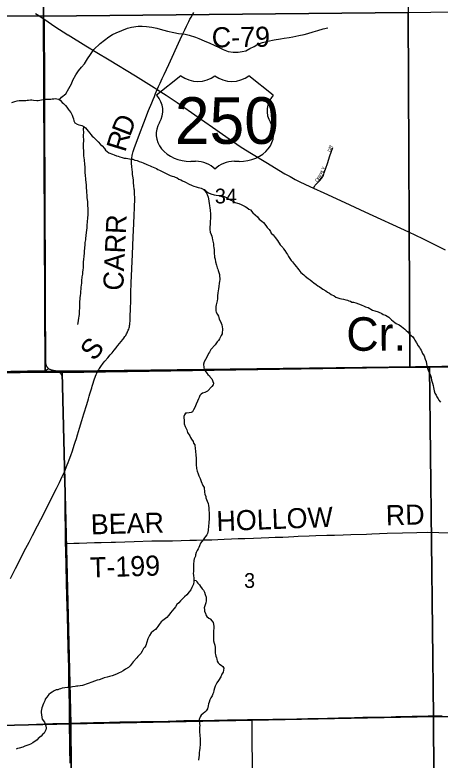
# Model space of a CAD drawing. Extents: x 1985906 to 2360102, y 891258 to 1222054.
# Drawn here: x 2155412 to 2161758, y 987975 to 999101 of the extents above; entities that cross this region are included whole.
import ezdxf

# ---------------------------------------------------------------- set-up
doc = ezdxf.new("R2010")
doc.units = 0
for name, color, linetype in [('GM_X_County_Road', 7, 'Continuous'), ('GM_X_County_Road_Text', 7, 'Continuous'), ('GM_X_Minor_River', 7, 'Continuous'), ('GM_X_Minor_River_Text', 7, 'Continuous'), ('GM_X_Section', 7, 'Continuous'), ('GM_X_Section_Text', 7, 'Continuous'), ('GM_X_Township', 7, 'Continuous'), ('GM_X_Township_Road', 7, 'Continuous'), ('GM_X_Township_Road_Text', 7, 'Continuous'), ('GM_X_Township_Subdivision', 7, 'Continuous'), ('GM_X_Township_Subdivision_Text', 7, 'Continuous'), ('GM_X_US_Location', 7, 'Continuous'), ('GM_X_US_Route', 7, 'Continuous'), ('GM_X_US_Shield', 7, 'Continuous')]:
    doc.layers.add(name, color=color, linetype=linetype)

msp = doc.modelspace()

# ---------------------------------------------------------------- linework, layer by layer
at = {"layer": 'GM_X_County_Road'}
for points in [[(2157536, 997988), (2157556, 998034), (2157578, 998081), (2157612, 998154), (2157638, 998210), (2157709, 998363), (2157878, 998732), (2157909, 998799), (2157947, 998880), (2157972, 998932), (2157988, 998965), (2158007, 999001), (2158025, 999036), (2158041, 999067), (2158071, 999120), (2158080, 999137)], [(2155912, 993823), (2155909, 993825), (2155903, 993831), (2155898, 993838), (2155894, 993843), (2155891, 993848), (2155888, 993854), (2155885, 993859), (2155882, 993868), (2155879, 993875), (2155876, 993884), (2155874, 993895), (2155873, 993904), (2155872, 993914), (2155871, 993922), (2155871, 993931), (2155871, 993950), (2155871, 993976), (2155871, 993999), (2155871, 994044), (2155871, 994196), (2155870, 994562), (2155869, 994932), (2155868, 995129), (2155868, 995280), (2155866, 995541), (2155864, 995958), (2155863, 996085), (2155863, 996511), (2155861, 996839), (2155860, 997128), (2155860, 997253), (2155860, 997561), (2155859, 997774), (2155858, 997901), (2155857, 998102), (2155856, 998281), (2155854, 998806), (2155853, 998912), (2155854, 998954), (2155854, 998980), (2155855, 999006), (2155856, 999030)], [(2156657, 993797), (2156663, 993810), (2156672, 993824), (2156682, 993839), (2156693, 993854), (2156702, 993866), (2156717, 993885), (2156730, 993902), (2156755, 993933), (2156798, 993983), (2156836, 994028), (2156861, 994058), (2156894, 994097), (2156921, 994129), (2156932, 994143), (2156950, 994164), (2156999, 994225), (2157021, 994253), (2157038, 994277), (2157054, 994300), (2157065, 994317), (2157078, 994338), (2157086, 994353), (2157093, 994368), (2157103, 994392), (2157110, 994408), (2157115, 994427), (2157120, 994445), (2157123, 994462), (2157126, 994481), (2157128, 994504), (2157130, 994525), (2157131, 994550), (2157133, 994606), (2157136, 994703), (2157140, 994842), (2157143, 994951), (2157147, 995099), (2157167, 995525), (2157178, 995787), (2157187, 995983), (2157193, 996116), (2157197, 996216), (2157199, 996269), (2157200, 996316), (2157201, 996362), (2157200, 996388), (2157199, 996411), (2157197, 996443), (2157195, 996482), (2157193, 996501), (2157189, 996547), (2157184, 996595), (2157180, 996634), (2157175, 996670), (2157169, 996720), (2157165, 996759), (2157162, 996786), (2157157, 996838), (2157154, 996882), (2157153, 996912), (2157154, 996930), (2157155, 996948), (2157157, 996972), (2157160, 996991), (2157163, 997011), (2157166, 997024), (2157171, 997044), (2157176, 997062), (2157181, 997079), (2157190, 997107), (2157270, 997322), (2157336, 997490), (2157408, 997672), (2157454, 997787), (2157474, 997837), (2157493, 997885), (2157510, 997926), (2157534, 997985), (2157536, 997988)], [(2156058, 993774), (2156053, 993776), (2156044, 993780), (2156033, 993783), (2156019, 993786), (2156006, 993789), (2155989, 993792), (2155980, 993793), (2155966, 993797), (2155956, 993799), (2155947, 993802), (2155940, 993805), (2155933, 993808), (2155925, 993813), (2155915, 993820), (2155912, 993823)], [(2156153, 992280), (2156154, 992353), (2156153, 992385), (2156152, 992415), (2156150, 992454), (2156147, 992597), (2156144, 992727), (2156142, 992807), (2156141, 992847), (2156139, 992929), (2156137, 992998), (2156134, 993117), (2156133, 993172), (2156132, 993236), (2156131, 993271), (2156130, 993319), (2156129, 993400), (2156128, 993497), (2156127, 993580), (2156126, 993619), (2156124, 993642), (2156123, 993659), (2156121, 993675), (2156120, 993684), (2156118, 993696), (2156115, 993707), (2156112, 993716), (2156108, 993725), (2156104, 993734), (2156099, 993743), (2156094, 993749), (2156088, 993755), (2156083, 993759), (2156075, 993765), (2156070, 993768), (2156064, 993771), (2156058, 993774)], [(2156153, 992280), (2156192, 992385), (2156205, 992419), (2156221, 992459), (2156245, 992523), (2156269, 992593), (2156297, 992678), (2156312, 992724), (2156330, 992778), (2156348, 992833), (2156377, 992929), (2156412, 993047), (2156442, 993145), (2156485, 993286), (2156510, 993368), (2156522, 993408), (2156532, 993445), (2156549, 993503), (2156558, 993535), (2156565, 993557), (2156578, 993601), (2156588, 993636), (2156599, 993668), (2156608, 993693), (2156614, 993708), (2156624, 993731), (2156633, 993752), (2156645, 993775), (2156654, 993793), (2156657, 993797)], [(2155344, 990689), (2155419, 990834), (2155464, 990922), (2155502, 990994), (2155577, 991140), (2155623, 991227), (2155676, 991329), (2155751, 991475), (2155848, 991664), (2155960, 991884), (2156034, 992030), (2156077, 992118), (2156117, 992208), (2156128, 992229), (2156153, 992280)], [(2156154, 992217), (2156153, 992280)], [(2156168, 991210), (2156167, 991272), (2156166, 991387), (2156165, 991484), (2156163, 991599), (2156163, 991665), (2156161, 991812), (2156160, 991976), (2156155, 992156), (2156154, 992217)], [(2156229, 988529), (2156227, 988583), (2156225, 988763), (2156220, 989026), (2156219, 989108), (2156219, 989190), (2156216, 989370), (2156213, 989485), (2156209, 989649), (2156203, 989895), (2156196, 990124), (2156187, 990419), (2156181, 990632), (2156176, 990878), (2156170, 991108), (2156168, 991210)], [(2158951, 988579), (2158996, 988580), (2159144, 988582), (2159260, 988586), (2159406, 988588), (2159619, 988592), (2159783, 988595), (2160079, 988601), (2160242, 988604), (2160358, 988607), (2160604, 988614), (2160702, 988616), (2160801, 988617), (2161026, 988622), (2161095, 988624), (2161192, 988626), (2161286, 988628), (2161339, 988629), (2161417, 988631), (2161479, 988632), (2161578, 988634), (2161674, 988635), (2161787, 988635)], [(2153822, 988440), (2153934, 988443), (2154114, 988451), (2154393, 988464), (2154458, 988468), (2154523, 988470), (2154621, 988474), (2154735, 988478), (2154850, 988482), (2155095, 988490), (2155259, 988496), (2155456, 988504), (2155619, 988508), (2155849, 988518), (2155980, 988523), (2156229, 988529)], [(2156229, 988529), (2156243, 988529), (2156390, 988532), (2156505, 988534), (2156587, 988536), (2156669, 988539), (2156980, 988545), (2157161, 988548), (2157292, 988550), (2157439, 988553), (2157701, 988558), (2157931, 988564), (2158095, 988566), (2158210, 988568), (2158292, 988568), (2158390, 988570), (2158586, 988574), (2158668, 988576), (2158881, 988579), (2158951, 988579)], [(2156237, 987928), (2156234, 988141), (2156231, 988272), (2156229, 988452), (2156229, 988518), (2156229, 988529)]]:
    msp.add_lwpolyline(points, dxfattribs=at)
at = {"layer": 'GM_X_Minor_River'}
for points in [[(2156077, 997833), (2156106, 997874), (2156170, 997925), (2156215, 998001), (2156255, 998072), (2156278, 998128), (2156321, 998206), (2156363, 998267), (2156407, 998319), (2156448, 998370), (2156494, 998444), (2156539, 998511), (2156590, 998587), (2156682, 998672), (2156747, 998725), (2156813, 998773), (2156868, 998806), (2156924, 998832), (2157006, 998867), (2157090, 998901), (2157151, 998918), (2157253, 998931), (2157309, 998931), (2157375, 998928), (2157457, 998918), (2157531, 998903), (2157581, 998887), (2157635, 998871), (2157687, 998858), (2157785, 998836), (2157853, 998823), (2157951, 998811), (2158015, 998800), (2158107, 998770), (2158159, 998749), (2158236, 998715), (2158320, 998680), (2158388, 998650), (2158468, 998611), (2158518, 998585), (2158596, 998556), (2158670, 998544), (2158746, 998543), (2158806, 998553), (2158860, 998567), (2158920, 998598), (2158981, 998630), (2159039, 998663), (2159109, 998689), (2159185, 998710), (2159280, 998729), (2159378, 998746), (2159432, 998754), (2159506, 998764), (2159558, 998775), (2159649, 998794), (2159729, 998810), (2159783, 998823), (2159861, 998847), (2159935, 998870), (2160014, 998892), (2160084, 998907)], [(2155364, 997794), (2155413, 997808), (2155445, 997819), (2155473, 997823), (2155507, 997823), (2155575, 997825), (2155597, 997827), (2155617, 997829), (2155645, 997832), (2155665, 997832), (2155689, 997830), (2155737, 997824), (2155759, 997822), (2155811, 997835), (2155839, 997837), (2155865, 997843), (2155887, 997843), (2155917, 997845), (2155947, 997845), (2155967, 997847), (2155993, 997850), (2156016, 997852), (2156040, 997850), (2156065, 997842), (2156093, 997822), (2156119, 997792), (2156139, 997778), (2156165, 997748), (2156189, 997722), (2156207, 997696), (2156222, 997674), (2156244, 997644), (2156254, 997624), (2156266, 997602), (2156278, 997576), (2156288, 997548), (2156293, 997518), (2156307, 997488), (2156341, 997472), (2156365, 997462), (2156391, 997456), (2156411, 997452), (2156441, 997436), (2156467, 997416), (2156485, 997388), (2156506, 997367), (2156532, 997335), (2156546, 997315), (2156566, 997293), (2156586, 997275), (2156606, 997255), (2156628, 997233), (2156653, 997205), (2156689, 997165), (2156713, 997147), (2156749, 997107), (2156765, 997083), (2156816, 997043), (2156866, 997023), (2156894, 997011), (2156930, 996999), (2156952, 996992), (2156978, 996982), (2157014, 996974), (2157042, 996964), (2157070, 996960), (2157098, 996958), (2157120, 996954), (2157150, 996948), (2157174, 996945), (2157202, 996933), (2157234, 996927), (2157268, 996911), (2157302, 996903), (2157328, 996893), (2157380, 996869), (2157406, 996859), (2157430, 996848), (2157452, 996840), (2157476, 996830), (2157499, 996820), (2157523, 996808), (2157547, 996794), (2157569, 996784), (2157649, 996744), (2157689, 996722), (2157731, 996703), (2157757, 996695), (2157783, 996689), (2157803, 996677), (2157831, 996669), (2157857, 996651), (2157887, 996639), (2157914, 996625), (2157946, 996607), (2157966, 996597), (2158002, 996578), (2158058, 996554), (2158082, 996546), (2158116, 996536), (2158148, 996526)], [(2156439, 997437), (2156433, 997400), (2156434, 997338), (2156432, 997310), (2156432, 997278), (2156434, 997246), (2156435, 997218), (2156433, 997179), (2156433, 997105), (2156436, 997083), (2156436, 997039), (2156438, 997019), (2156438, 996997), (2156440, 996969), (2156445, 996935), (2156449, 996866), (2156453, 996832), (2156456, 996800), (2156456, 996752), (2156460, 996696), (2156465, 996660), (2156465, 996640), (2156469, 996602), (2156473, 996561), (2156476, 996511), (2156478, 996483), (2156478, 996461), (2156484, 996401), (2156487, 996377), (2156495, 996311), (2156497, 996269), (2156500, 996198), (2156500, 996148), (2156498, 996124), (2156493, 996060), (2156491, 996020), (2156486, 995953), (2156484, 995923), (2156476, 995853), (2156471, 995809), (2156463, 995763), (2156463, 995742), (2156455, 995704), (2156454, 995674), (2156450, 995620), (2156446, 995576), (2156447, 995554), (2156439, 995487), (2156435, 995459), (2156432, 995403), (2156432, 995371), (2156430, 995329), (2156424, 995289), (2156423, 995265), (2156419, 995230), (2156413, 995188), (2156408, 995132), (2156406, 995098), (2156400, 995066), (2156398, 995038), (2156395, 995012), (2156393, 994973), (2156389, 994947), (2156385, 994907), (2156383, 994881), (2156382, 994851), (2156378, 994825), (2156378, 994803), (2156374, 994771), (2156374, 994746), (2156375, 994722), (2156373, 994682), (2156369, 994650), (2156369, 994626), (2156367, 994602), (2156362, 994572), (2156354, 994536), (2156352, 994505), (2156344, 994479)], [(2158148, 996526), (2158172, 996518), (2158194, 996512), (2158220, 996498), (2158240, 996492), (2158278, 996457), (2158300, 996447), (2158337, 996431), (2158387, 996413), (2158415, 996409), (2158453, 996405), (2158497, 996402), (2158517, 996400), (2158547, 996384), (2158571, 996374), (2158607, 996350), (2158633, 996334), (2158659, 996324), (2158701, 996302), (2158733, 996292), (2158755, 996284), (2158789, 996271), (2158829, 996251), (2158849, 996239), (2158874, 996227), (2158904, 996203), (2158930, 996189), (2158962, 996145), (2158998, 996117), (2159034, 996085), (2159059, 996053), (2159097, 996023), (2159121, 996003), (2159155, 995959), (2159179, 995925), (2159206, 995899), (2159228, 995865), (2159238, 995843), (2159264, 995817), (2159296, 995779), (2159329, 995733), (2159369, 995669), (2159409, 995630), (2159421, 995608), (2159442, 995582), (2159464, 995544), (2159478, 995522), (2159494, 995496), (2159516, 995464), (2159535, 995435), (2159553, 995414), (2159583, 995374), (2159613, 995340), (2159627, 995320), (2159648, 995294), (2159680, 995254), (2159722, 995220), (2159746, 995198), (2159790, 995168), (2159818, 995144), (2159849, 995122), (2159875, 995102), (2159907, 995078), (2159933, 995058), (2159953, 995044), (2159989, 995020), (2160009, 995004), (2160051, 994979), (2160077, 994963), (2160108, 994945), (2160130, 994925), (2160178, 994905), (2160204, 994887), (2160262, 994865), (2160288, 994861), (2160314, 994856), (2160350, 994848), (2160374, 994840), (2160396, 994832), (2160418, 994826), (2160442, 994814), (2160464, 994810), (2160502, 994802), (2160540, 994788), (2160582, 994771), (2160622, 994753), (2160643, 994745), (2160683, 994731), (2160751, 994693), (2160785, 994685), (2160833, 994670), (2160889, 994642), (2160909, 994630), (2160943, 994618), (2160991, 994586), (2161034, 994546), (2161084, 994508), (2161104, 994496), (2161148, 994473), (2161182, 994449), (2161208, 994429)], [(2158227, 996496), (2158228, 996492), (2158246, 996472), (2158264, 996448), (2158279, 996420), (2158295, 996382), (2158301, 996354), (2158307, 996318), (2158312, 996284), (2158316, 996256), (2158322, 996218), (2158324, 996190), (2158328, 996166), (2158329, 996146), (2158331, 996118), (2158331, 996092), (2158331, 996067), (2158328, 996017), (2158324, 995973), (2158320, 995937), (2158320, 995915), (2158322, 995895), (2158327, 995859), (2158339, 995821), (2158349, 995799), (2158357, 995775), (2158361, 995744), (2158364, 995724), (2158370, 995702), (2158374, 995682), (2158378, 995650), (2158382, 995630), (2158384, 995594), (2158387, 995552), (2158393, 995486), (2158399, 995454), (2158408, 995414), (2158420, 995365), (2158432, 995327), (2158439, 995305), (2158443, 995283), (2158463, 995225), (2158467, 995199), (2158469, 995167), (2158468, 995145), (2158466, 995125), (2158462, 995093), (2158456, 995052), (2158449, 995006), (2158447, 994984), (2158441, 994948), (2158437, 994914), (2158435, 994894), (2158434, 994860), (2158428, 994832), (2158424, 994811), (2158414, 994773), (2158411, 994747), (2158409, 994713), (2158413, 994683), (2158417, 994661), (2158435, 994627), (2158448, 994601), (2158456, 994581), (2158462, 994557), (2158480, 994525), (2158488, 994501), (2158498, 994475), (2158507, 994445), (2158511, 994416), (2158511, 994392), (2158507, 994364), (2158503, 994338), (2158492, 994316), (2158464, 994266), (2158448, 994240), (2158432, 994219), (2158399, 994175), (2158337, 994104), (2158316, 994066), (2158302, 994044), (2158292, 994020), (2158254, 993958), (2158237, 993923), (2158227, 993889), (2158231, 993837), (2158237, 993809), (2158252, 993785), (2158278, 993751), (2158292, 993731), (2158316, 993711), (2158328, 993691), (2158352, 993667), (2158377, 993601), (2158373, 993577), (2158351, 993551), (2158284, 993482), (2158246, 993464), (2158214, 993453), (2158194, 993441), (2158174, 993421)], [(2161208, 994429), (2161230, 994409), (2161252, 994391), (2161275, 994371), (2161303, 994333), (2161353, 994293), (2161369, 994265), (2161381, 994243), (2161404, 994205), (2161428, 994161), (2161448, 994137), (2161460, 994117), (2161474, 994095), (2161493, 994047), (2161519, 994013), (2161535, 993961), (2161550, 993927), (2161560, 993863), (2161582, 993796), (2161601, 993754), (2161613, 993718), (2161623, 993686), (2161629, 993650), (2161646, 993602), (2161656, 993566), (2161660, 993540), (2161666, 993514), (2161671, 993486), (2161679, 993456), (2161699, 993422), (2161709, 993398), (2161727, 993368), (2161741, 993348), (2161764, 993320)], [(2158174, 993421), (2158162, 993391), (2158153, 993369), (2158135, 993333), (2158119, 993290), (2158107, 993266), (2158096, 993238), (2158078, 993204), (2158064, 993174), (2158044, 993164), (2158012, 993159), (2157980, 993157), (2157956, 993153), (2157941, 993131), (2157935, 993107), (2157937, 993033), (2157940, 992994), (2157954, 992958), (2157976, 992906), (2157986, 992868), (2158025, 992816), (2158031, 992794), (2158045, 992766), (2158071, 992732), (2158079, 992706), (2158096, 992680), (2158104, 992624), (2158106, 992594), (2158113, 992524), (2158115, 992488), (2158115, 992429), (2158118, 992369), (2158122, 992347), (2158124, 992327), (2158134, 992291), (2158145, 992251), (2158157, 992217), (2158177, 992179), (2158191, 992133), (2158216, 992077), (2158238, 992045), (2158239, 991974), (2158247, 991948), (2158259, 991912), (2158261, 991892), (2158271, 991864), (2158279, 991840), (2158294, 991806), (2158300, 991778), (2158304, 991742), (2158306, 991720), (2158306, 991698), (2158309, 991676), (2158309, 991646), (2158311, 991589), (2158309, 991569), (2158308, 991531), (2158306, 991503), (2158302, 991481), (2158300, 991451), (2158296, 991423), (2158297, 991401), (2158285, 991360), (2158275, 991340), (2158257, 991316), (2158241, 991296), (2158220, 991266), (2158200, 991237), (2158184, 991213), (2158166, 991175), (2158159, 991151), (2158147, 991129), (2158133, 991105), (2158119, 991074), (2158107, 991042), (2158106, 991022), (2158096, 991002), (2158088, 990982), (2158084, 990956), (2158082, 990936), (2158078, 990914), (2158079, 990886), (2158077, 990841), (2158075, 990817), (2158075, 990789), (2158073, 990761), (2158076, 990737), (2158082, 990689), (2158084, 990667), (2158084, 990641), (2158077, 990603), (2158069, 990580), (2158053, 990550), (2158035, 990516), (2158011, 990486), (2157978, 990445), (2157942, 990411), (2157904, 990375), (2157883, 990351), (2157859, 990324), (2157829, 990298)], [(2158084, 990661), (2158118, 990657), (2158128, 990637), (2158144, 990617), (2158165, 990591), (2158181, 990567), (2158209, 990533), (2158225, 990511), (2158243, 990483), (2158253, 990449), (2158264, 990407), (2158266, 990387), (2158268, 990355), (2158260, 990321), (2158253, 990294), (2158237, 990250), (2158239, 990226), (2158241, 990200), (2158254, 990164), (2158262, 990142), (2158276, 990120), (2158304, 990096), (2158324, 990082), (2158354, 990052), (2158370, 990030), (2158381, 989976), (2158379, 989938), (2158377, 989910), (2158374, 989865), (2158374, 989833), (2158374, 989801), (2158374, 989777), (2158376, 989757), (2158387, 989723), (2158395, 989689), (2158399, 989657), (2158399, 989601), (2158402, 989571), (2158406, 989551), (2158412, 989528), (2158422, 989502), (2158426, 989480), (2158432, 989452), (2158443, 989426), (2158465, 989406), (2158491, 989392), (2158515, 989374), (2158531, 989350), (2158527, 989316), (2158520, 989288), (2158500, 989256), (2158486, 989220), (2158449, 989163), (2158427, 989131), (2158415, 989111), (2158399, 989079), (2158389, 989047), (2158382, 989016), (2158374, 988984), (2158368, 988964), (2158356, 988936), (2158338, 988904), (2158321, 988874), (2158309, 988839), (2158303, 988815), (2158297, 988783), (2158284, 988743), (2158268, 988711), (2158246, 988689), (2158220, 988672), (2158194, 988648), (2158175, 988622), (2158163, 988582), (2158165, 988558), (2158167, 988538), (2158169, 988516), (2158170, 988492), (2158168, 988465), (2158166, 988441), (2158166, 988413), (2158171, 988333), (2158177, 988303), (2158175, 988245), (2158176, 988217), (2158170, 988150), (2158166, 988122), (2158162, 988086), (2158163, 988044), (2158159, 988020), (2158151, 987972)], [(2157829, 990298), (2157807, 990266), (2157789, 990240), (2157754, 990201), (2157740, 990179), (2157704, 990135), (2157681, 990105), (2157659, 990087), (2157621, 990058), (2157597, 990038), (2157567, 990002), (2157546, 989972), (2157530, 989951), (2157508, 989927), (2157480, 989903), (2157446, 989877), (2157419, 989836), (2157411, 989816), (2157397, 989788), (2157383, 989738), (2157364, 989684), (2157352, 989661), (2157332, 989639), (2157310, 989603), (2157289, 989565), (2157247, 989524), (2157231, 989500), (2157178, 989440), (2157134, 989385), (2157108, 989357), (2157061, 989331), (2157027, 989306), (2156995, 989288), (2156967, 989276), (2156937, 989262), (2156901, 989248), (2156864, 989235), (2156826, 989225), (2156790, 989215), (2156746, 989201), (2156708, 989188), (2156668, 989174), (2156638, 989168), (2156562, 989141), (2156507, 989121), (2156475, 989109), (2156449, 989101), (2156421, 989090), (2156351, 989080), (2156331, 989078), (2156309, 989076), (2156271, 989068), (2156249, 989063), (2156215, 989061), (2156195, 989059), (2156118, 989047), (2156094, 989041), (2156072, 989034), (2156050, 989026), (2156030, 989022), (2155998, 989008), (2155970, 988990), (2155944, 988973), (2155920, 988955), (2155903, 988935), (2155887, 988915), (2155861, 988885), (2155859, 988859), (2155839, 988822), (2155812, 988758), (2155804, 988706), (2155805, 988680), (2155807, 988656), (2155815, 988612), (2155821, 988587), (2155851, 988541), (2155862, 988517), (2155874, 988487), (2155878, 988451), (2155874, 988429), (2155860, 988399), (2155849, 988379), (2155825, 988357), (2155803, 988332), (2155761, 988300), (2155745, 988276), (2155680, 988235), (2155644, 988213), (2155620, 988203), (2155588, 988193), (2155560, 988185), (2155530, 988170), (2155473, 988154), (2155449, 988148), (2155429, 988140)]]:
    msp.add_lwpolyline(points, dxfattribs=at)
at = {"layer": 'GM_X_Section'}
for points in [[(2150346, 1004361), (2155778, 1004472), (2155841, 999084), (2153171, 999096), (2150384, 999036)], [(2155778, 1004472), (2161267, 1004532), (2161282, 999139), (2155841, 999084)], [(2166685, 999219), (2166761, 993904), (2161600, 993843), (2161308, 993843), (2161282, 999139)], [(2155841, 999084), (2155863, 993765), (2150651, 993695), (2150415, 993691), (2150384, 999036), (2153171, 999096)], [(2161282, 999139), (2161308, 993843), (2156116, 993761), (2155863, 993765), (2155841, 999084)], [(2166761, 993904), (2166921, 993907), (2166936, 988603), (2161660, 988624), (2161600, 993843)], [(2155863, 993765), (2156116, 993761), (2156248, 988519), (2150783, 988387), (2150651, 993695)], [(2161308, 993843), (2161600, 993843), (2161660, 988624), (2156248, 988519), (2156116, 993761)], [(2161660, 988624), (2161689, 983230), (2156285, 983174), (2156248, 988519)], [(2166936, 988603), (2166967, 983230), (2161689, 983230), (2161660, 988624)], [(2156248, 988519), (2156285, 983174), (2150858, 983027), (2150783, 988387)]]:
    msp.add_lwpolyline(points, close=True, dxfattribs=at)
at = {"layer": 'GM_X_Township'}
for points in [[(2172090, 999358), (2172123, 995677), (2172150, 993985), (2169506, 993945), (2166863, 993906), (2166552, 993914), (2165196, 993888), (2164159, 993884), (2156648, 993789), (2155970, 993782), (2150653, 993720), (2150432, 993719), (2145197, 993643), (2141215, 993611), (2141187, 998951), (2141185, 999312)], [(2167077, 972563), (2161683, 972547), (2157787, 972498), (2154662, 972434), (2154379, 972429), (2151050, 972338), (2145722, 972191), (2141722, 972086), (2141290, 972067), (2141300, 973610), (2141294, 973771), (2141297, 974770), (2141289, 979366), (2141275, 980173), (2141247, 988132), (2141211, 993531), (2141215, 993611), (2145197, 993643), (2150432, 993719), (2150653, 993720), (2155970, 993782), (2156648, 993789), (2164159, 993884)]]:
    msp.add_lwpolyline(points, dxfattribs=at)
at = {"layer": 'GM_X_Township_Road'}
for points in [[(2155353, 993782), (2155517, 993784), (2155600, 993786), (2155745, 993787), (2155778, 993787), (2155794, 993787), (2155810, 993788), (2155826, 993789), (2155841, 993789), (2155856, 993791), (2155865, 993793), (2155876, 993797), (2155884, 993802), (2155897, 993810), (2155908, 993819), (2155912, 993823)], [(2156168, 991210), (2156192, 991210), (2156290, 991213), (2156372, 991215), (2156601, 991222), (2156699, 991224), (2156847, 991228), (2156912, 991230), (2157191, 991241), (2157453, 991248), (2157535, 991249), (2157632, 991249), (2157763, 991249), (2157893, 991253), (2158025, 991257), (2158122, 991259), (2158237, 991262), (2158352, 991266), (2158442, 991271), (2158534, 991274), (2158646, 991279), (2158744, 991282), (2158843, 991286), (2158972, 991291), (2159087, 991295), (2159201, 991300), (2159298, 991303), (2159413, 991306), (2159495, 991310), (2159576, 991313), (2159641, 991317), (2159805, 991325), (2159902, 991328), (2160067, 991333), (2160182, 991335), (2160313, 991338), (2160427, 991342), (2160657, 991350), (2160739, 991352), (2160853, 991357), (2160968, 991361), (2161197, 991368), (2161410, 991374), (2161574, 991377), (2161738, 991374), (2161917, 991369)], [(2158959, 987762), (2158956, 987992), (2158954, 988188), (2158953, 988303), (2158952, 988450), (2158951, 988540), (2158951, 988571), (2158951, 988579)]]:
    msp.add_lwpolyline(points, dxfattribs=at)
at = {"layer": 'GM_X_Township_Subdivision'}
msp.add_lwpolyline([(2159866, 996515), (2159887, 996548), (2159895, 996558), (2159910, 996576), (2159928, 996595), (2159962, 996627), (2159985, 996653), (2160001, 996676), (2160007, 996688), (2160015, 996705), (2160029, 996745), (2160077, 996883), (2160114, 996995), (2160158, 997122)], dxfattribs=at)
at = {"layer": 'GM_X_US_Route'}
for points in [[(2155720, 999121), (2155742, 999106), (2155856, 999030), (2156010, 998928), (2156204, 998805), (2156207, 998803)], [(2156207, 998803), (2156469, 998641), (2156637, 998539), (2156819, 998428), (2157212, 998190), (2157491, 998018), (2157536, 997988), (2157669, 997902), (2157832, 997791), (2158776, 997137), (2158854, 997088), (2158943, 997032), (2159181, 996886), (2159349, 996784), (2159441, 996730), (2159519, 996686), (2159594, 996646), (2159664, 996610), (2159812, 996540), (2159866, 996515)], [(2159866, 996515), (2160021, 996444), (2160334, 996300), (2160632, 996163), (2161288, 995863), (2161496, 995764), (2161835, 995594)]]:
    msp.add_lwpolyline(points, dxfattribs=at)
at = {"layer": 'GM_X_US_Shield'}
for p, q in [((2157890, 998191), (2157527, 997901)), ((2159268, 997901), (2158905, 998191)), ((2158035, 996915), (2158108, 996915)), ((2158688, 996915), (2158760, 996915))]:
    msp.add_line(p, q, dxfattribs=at)
for centre, major_axis, start_param, end_param in [((2158144, 998399), (-363, 0), 0.795399, 2.346194), ((2158651, 998399), (-363, 0), 0.795399, 2.346194), ((2157112, 997668), (508, 0), 5.838949, 6.894067), ((2159683, 997668), (-508, 0), 5.672304, 6.727422), ((2158029, 997321), (508, 0), 2.702327, 4.723529), ((2158766, 997321), (-508, 0), 1.559657, 3.580859), ((2158108, 996625), (-363, 0), 3.785094, 4.712389), ((2158688, 996625), (-363, 0), 4.712389, 5.639684)]:
    msp.add_ellipse(centre, major_axis=major_axis, ratio=0.8, start_param=start_param, end_param=end_param, dxfattribs=at)

# ---------------------------------------------------------------- texts
at = {"layer": 'GM_X_County_Road_Text'}
for s, rotation, p in [('C-79', 0.6829, (2158351, 998616)), ('D', 68.9089, (2157128, 997272)), ('R', 72.9796, (2157058, 997041)), ('CARR', 87.3421, (2157027, 994979)), ('S', 51.1476, (2156594, 993921))]:
    msp.add_text(s, height=300, rotation=rotation, dxfattribs=at).set_placement(p)
at = {"layer": 'GM_X_Minor_River_Text'}
msp.add_text('Cr.', height=500.2, rotation=0.3027, dxfattribs=at).set_placement((2160359, 994085))
at = {"layer": 'GM_X_Section_Text'}
for s, p in [('34', (2158396, 996286)), ('3', (2158832, 990546))]:
    msp.add_text(s, height=221, rotation=0, dxfattribs=at).set_placement(p)
at = {"layer": 'GM_X_Township_Road_Text'}
for s, rotation, p in [('HOLLOW', 2.1598, (2158425, 991392)), ('RD', 1.4873, (2160951, 991480)), ('BEAR', 1.5335, (2156548, 991344)), ('T-199', 1.6842, (2156536, 990701))]:
    msp.add_text(s, height=300, rotation=rotation, dxfattribs=at).set_placement(p)
at = {"layer": 'GM_X_Township_Subdivision_Text'}
for s, rotation, p in [('DR', 70.5586, (2160123, 997050)), ('R', 70.1255, (2160006, 996712)), ('L', 70.0052, (2160020, 996749)), ('Y', 70.012, (2160032, 996782)), ('O', 45.6028, (2159919, 996601)), ('B', 50.4912, (2159953, 996635)), ('E', 56.9855, (2159981, 996671))]:
    msp.add_text(s, height=50, rotation=rotation, dxfattribs=at).set_placement(p)
at = {"layer": 'GM_X_US_Location'}
for s in ['0', '/']:
    msp.add_text(s, height=1, dxfattribs=at).set_placement((2158398, 997524))
msp.add_text('250', height=1, rotation=0, dxfattribs=at).set_placement((2158090, 997317))
at = {"layer": 'GM_X_US_Shield'}
msp.add_text('250', height=696.1, dxfattribs=at).set_placement((2157799, 997176))

doc.saveas('drawing.dxf')
